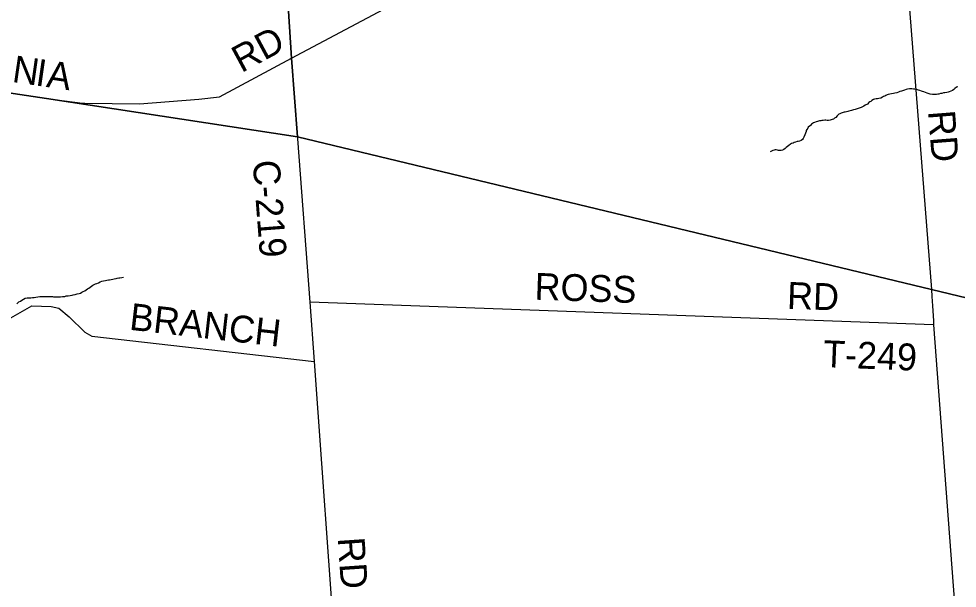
# Model space of a CAD drawing. Extents: x 0 to 1064, y 0 to 440.
# Drawn here: x 345.22 to 376.99, y 246.91 to 266.19 of the extents above; entities that cross this region are included whole.
import ezdxf

# ---------------------------------------------------------------- set-up
doc = ezdxf.new("R2010")
doc.units = 0
for name, color, linetype in [('GM_X_County_Road', 7, 'Continuous'), ('GM_X_County_Road_Text', 7, 'Continuous'), ('GM_X_Minor_River', 7, 'Continuous'), ('GM_X_Township', 7, 'Continuous'), ('GM_X_Township_Road', 7, 'Continuous'), ('GM_X_Township_Road_Text', 7, 'Continuous')]:
    doc.layers.add(name, color=color, linetype=linetype)

msp = doc.modelspace()

# ---------------------------------------------------------------- linework, layer by layer
at = {"layer": 'GM_X_County_Road'}
for points in [[(354.461, 264.853), (357.388, 266.405), (364.966, 270.423), (374.672, 275.569), (374.953, 275.718), (380.467, 278.675)], [(374.672, 275.569), (376.117, 257.024), (376.135, 256.79)], [(347.387, 263.336), (347.456, 263.327), (349.309, 263.31), (351.317, 263.471), (352.025, 263.545), (354.461, 264.853)], [(354.461, 264.853), (354.66, 262.187), (354.665, 262.126)], [(341.663, 264.074), (341.793, 264.147), (346.16, 263.49), (347.387, 263.336)], [(354.665, 262.126), (355.078, 256.596), (355.228, 254.585)], [(376.135, 256.79), (376.135, 256.789), (376.157, 256.469)], [(338.345, 253.942), (338.664, 253.796), (338.949, 253.742), (339.236, 253.876), (339.585, 254.022), (339.971, 254.197), (340.515, 254.369), (341.829, 254.824), (342.921, 255.447), (343.334, 255.767), (343.579, 255.871), (344.036, 255.954), (344.528, 255.969), (344.961, 256.07), (345.667, 256.476), (346.316, 256.452), (346.576, 256.392), (346.934, 256.1), (347.465, 255.58), (347.693, 255.442), (355.228, 254.585)], [(376.157, 256.469), (376.158, 256.467), (376.193, 255.967), (376.19, 255.826), (376.978, 245.35), (376.925, 245.126), (376.741, 245.026), (372.778, 245.702), (372.65, 245.649), (372.584, 245.414), (372.738, 242.982), (372.647, 242.668), (372.466, 242.398), (372.2, 242.16), (371.785, 242.053), (367.245, 240.814), (364.288, 239.818), (361.815, 238.784), (360.609, 238.223), (360.266, 238.102), (360.121, 238.105), (359.88, 238.201), (359.422, 238.403)], [(355.228, 254.585), (355.228, 254.585), (355.955, 244.395), (356.012, 244.151), (356.1, 243.997), (356.364, 243.847), (359.683, 243.141), (359.84, 243.077), (359.924, 243.021), (360.111, 241.712), (359.422, 238.403), (359.189, 236.837)]]:
    msp.add_lwpolyline(points, dxfattribs=at)
at = {"layer": 'GM_X_Minor_River'}
for points in [[(377.016, 263.886), (376.973, 263.868), (376.917, 263.827), (376.874, 263.791), (376.836, 263.755), (376.775, 263.732), (376.719, 263.709), (376.683, 263.703), (376.64, 263.692), (376.579, 263.681), (376.53, 263.675), (376.474, 263.658), (376.425, 263.653), (376.376, 263.636), (376.333, 263.63), (376.297, 263.625), (376.242, 263.626), (376.193, 263.627), (376.156, 263.628), (376.077, 263.641), (376.011, 263.661), (375.974, 263.667), (375.92, 263.687), (375.859, 263.712), (375.823, 263.725), (375.781, 263.738), (375.726, 263.763), (375.684, 263.776), (375.648, 263.783), (375.611, 263.79), (375.556, 263.803), (375.514, 263.81), (375.459, 263.817), (375.41, 263.818), (375.374, 263.812), (375.312, 263.801), (375.269, 263.79), (375.208, 263.773), (375.14, 263.75), (375.104, 263.738), (375.054, 263.721), (375.005, 263.703), (374.944, 263.686), (374.882, 263.669), (374.833, 263.658), (374.772, 263.647), (374.711, 263.636), (374.656, 263.624), (374.619, 263.613), (374.582, 263.595), (374.538, 263.566), (374.502, 263.554), (374.465, 263.537), (374.409, 263.501), (374.335, 263.484), (374.293, 263.479), (374.244, 263.48), (374.195, 263.462), (374.158, 263.451), (374.108, 263.421), (374.071, 263.392), (374.034, 263.374), (373.997, 263.35), (373.959, 263.302), (373.879, 263.261), (373.836, 263.232), (373.792, 263.208), (373.743, 263.185), (373.706, 263.173), (373.669, 263.156), (373.608, 263.138), (373.534, 263.115), (373.479, 263.104), (373.411, 263.081), (373.368, 263.076), (373.325, 263.064), (373.289, 263.053), (373.24, 263.042), (373.203, 263.03), (373.166, 263.025), (373.098, 263.008), (373.062, 262.996), (373.024, 262.973), (372.987, 262.955), (372.931, 262.901), (372.881, 262.841), (372.838, 262.818)], [(372.838, 262.818), (372.801, 262.794), (372.764, 262.783), (372.696, 262.753), (372.635, 262.748), (372.586, 262.743), (372.55, 262.75), (372.507, 262.751), (372.452, 262.746), (372.409, 262.74), (372.373, 262.735), (372.33, 262.73), (372.262, 262.713), (372.213, 262.695), (372.164, 262.678), (372.127, 262.666), (372.065, 262.619), (372.021, 262.577), (371.953, 262.517), (371.934, 262.481), (371.902, 262.445), (371.883, 262.409), (371.876, 262.373), (371.857, 262.312), (371.837, 262.258), (371.805, 262.185), (371.773, 262.137), (371.754, 262.101), (371.711, 262.065), (371.655, 262.042), (371.613, 262.037), (371.576, 262.031), (371.514, 262.014), (371.471, 261.997), (371.434, 261.979), (371.385, 261.962), (371.348, 261.938), (371.298, 261.902), (371.249, 261.867), (371.205, 261.831), (371.168, 261.795), (371.124, 261.759), (371.081, 261.736), (371.032, 261.725), (370.996, 261.725), (370.947, 261.732), (370.904, 261.739), (370.868, 261.746), (370.831, 261.746), (370.795, 261.741), (370.752, 261.73), (370.702, 261.706), (370.665, 261.683)], [(347.773, 257.189), (347.822, 257.213), (347.865, 257.23), (347.921, 257.254), (347.983, 257.283), (348.038, 257.306), (348.087, 257.317), (348.161, 257.334), (348.21, 257.34), (348.259, 257.351), (348.301, 257.356), (348.351, 257.367), (348.406, 257.372), (348.455, 257.384), (348.516, 257.395), (348.559, 257.406), (348.608, 257.417), (348.651, 257.423), (348.718, 257.434), (348.767, 257.439)], [(345.16, 256.543), (345.228, 256.609), (345.278, 256.632), (345.327, 256.668), (345.389, 256.703), (345.438, 256.727), (345.506, 256.738), (345.567, 256.743), (345.628, 256.748), (345.689, 256.753), (345.744, 256.752), (345.799, 256.763), (345.867, 256.774), (345.934, 256.785), (345.995, 256.79), (346.038, 256.789), (346.093, 256.788), (346.141, 256.787), (346.184, 256.786), (346.227, 256.785), (346.288, 256.784), (346.361, 256.783), (346.404, 256.782), (346.471, 256.781), (346.525, 256.78), (346.586, 256.779), (346.641, 256.778), (346.709, 256.789), (346.782, 256.793), (346.825, 256.805), (346.898, 256.81), (346.966, 256.827), (347.027, 256.838), (347.07, 256.849), (347.131, 256.86), (347.199, 256.877), (347.272, 256.894), (347.315, 256.905), (347.358, 256.929), (347.408, 256.952), (347.457, 256.976), (347.507, 257.012), (347.556, 257.047), (347.6, 257.071), (347.643, 257.106), (347.687, 257.142), (347.73, 257.166), (347.773, 257.189)]]:
    msp.add_lwpolyline(points, dxfattribs=at)
at = {"layer": 'GM_X_Township'}
for points in [[(354.011, 271.937), (354.461, 264.853), (354.66, 262.187), (346.16, 263.49), (341.793, 264.147), (337.053, 264.879), (335.549, 265.109), (335.638, 265.344), (335.641, 265.466), (335.313, 266.446)], [(398.19, 251.712), (376.117, 257.024), (354.66, 262.187), (354.461, 264.853), (354.011, 271.937)], [(341.793, 264.147), (346.16, 263.49), (354.66, 262.187), (376.117, 257.024), (398.19, 251.712)]]:
    msp.add_lwpolyline(points, dxfattribs=at)
at = {"layer": 'GM_X_Township_Road'}
msp.add_lwpolyline([(376.19, 255.826), (355.078, 256.596)], dxfattribs=at)

# ---------------------------------------------------------------- texts
at = {"layer": 'GM_X_County_Road_Text'}
for s, height, rotation, p in [('RD', 0.9091, 28.3324, (352.76, 264.344)), ('N', 0.909, 351.7434, (344.971, 264.051)), ('I', 0.909, 351.7459, (345.762, 263.936)), ('A', 0.909, 351.7427, (346.132, 263.883)), ('RD', 0.9091, 274.4378, (376.006, 263.057)), ('C-219', 0.9091, 274.4195, (353.141, 261.375)), ('BRANCH', 0.9091, 353.5323, (348.943, 255.665)), ('RD', 0.9091, 273.9467, (356.019, 248.614))]:
    msp.add_text(s, height=height, rotation=rotation, dxfattribs=at).set_placement(p)
at = {"layer": 'GM_X_Township_Road_Text'}
for s, rotation, p in [('ROSS', 358.0725, (362.675, 256.68)), ('RD', 358.0243, (371.222, 256.374)), ('T-249', 357.7534, (372.441, 254.4))]:
    msp.add_text(s, height=0.9091, rotation=rotation, dxfattribs=at).set_placement(p)

doc.saveas('drawing.dxf')
